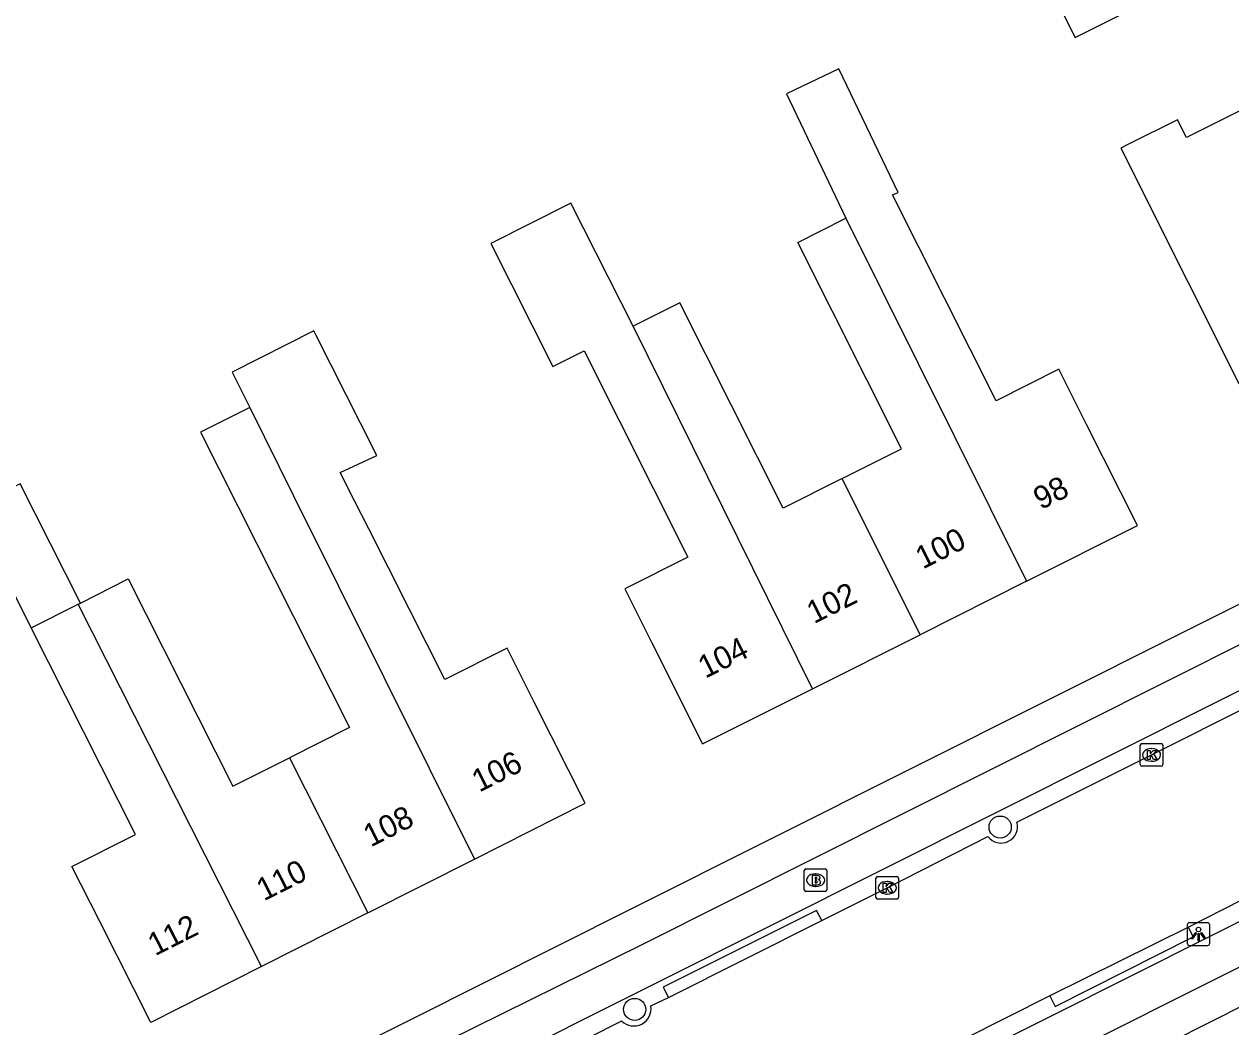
# Model space of a CAD drawing. Extents: x 157321 to 158827, y 386650 to 388532.
# Drawn here: x 157574.9 to 157628.3, y 387658.5 to 387702.9 of the extents above; entities that cross this region are included whole.
import ezdxf

# ---------------------------------------------------------------- set-up
doc = ezdxf.new("R2010")
doc.units = 0
for name, color, linetype in [('IMGEO_Berm_open', 7, 'Continuous'), ('IMGEO_Boom', 7, 'Continuous'), ('IMGEO_Brandkraan', 7, 'Continuous'), ('IMGEO_Fietspad_open', 7, 'Continuous'), ('IMGEO_Kolk', 7, 'Continuous'), ('IMGEO_Lichtpunt', 7, 'Continuous'), ('IMGEO_Pand', 7, 'Continuous'), ('IMGEO_Pand_nummerreeks', 7, 'Continuous'), ('IMGEO_Rijbaan_lokaal_open', 7, 'Continuous'), ('IMGEO_Voetpad_open', 7, 'Continuous')]:
    doc.layers.add(name, color=color, linetype=linetype)

msp = doc.modelspace()

# ---------------------------------------------------------------- linework, layer by layer
at = {"layer": 'IMGEO_Berm_open'}
for points in [[(157610.198, 387663.236), (157609.957, 387663.681), (157603.186, 387660.289), (157603.41, 387659.846)], [(157620.273, 387659.907), (157620.505, 387659.442), (157626.611, 387662.52), (157626.402, 387662.945)]]:
    msp.add_lwpolyline(points, dxfattribs=at)
at = {"layer": 'IMGEO_Boom'}
for centre in [(157618.078, 387667.372), (157601.923, 387659.312)]:
    msp.add_circle(centre, 0.489, dxfattribs=at)
at = {"layer": 'IMGEO_Brandkraan'}
for p, q in [((157609.42, 387664.601), (157609.42, 387665.453)), ((157609.495, 387665.527), (157610.347, 387665.527)), ((157609.908, 387665.307), (157609.933, 387665.307)), ((157610.421, 387665.453), (157610.421, 387664.601)), ((157610.347, 387664.527), (157609.495, 387664.527)), ((157609.931, 387664.747), (157609.906, 387664.747))]:
    msp.add_line(p, q, dxfattribs=at)
for points in [[(157609.42, 387664.601), (157609.42, 387665.453)], [(157609.495, 387665.527), (157610.347, 387665.527)], [(157609.768, 387665.227), (157609.768, 387664.827), (157609.981, 387664.827)], [(157609.999, 387665.227), (157609.768, 387665.227)], [(157609.947, 387665.146), (157609.893, 387665.146), (157609.893, 387665.07)], [(157609.893, 387665.07), (157609.946, 387665.07)], [(157610.421, 387665.453), (157610.421, 387664.601)], [(157610.347, 387664.527), (157609.495, 387664.527)], [(157609.955, 387664.994), (157609.893, 387664.994), (157609.893, 387664.913)], [(157609.893, 387664.913), (157609.955, 387664.913)]]:
    msp.add_lwpolyline(points, dxfattribs=at)
for centre, radius, start, end in [((157609.497, 387665.451), 0.0765, 91.552, 178.448), ((157609.497, 387665.451), 0.0765, 91.552, 178.448), ((157609.948, 387665.108), 0.0379, 267.8285, 90.9355), ((157610.003, 387665.082), 0.145, 59.4692, 91.5367), ((157610.028, 387665.129), 0.0922, 285.5137, 58.1501), ((157610.033, 387664.937), 0.105, 301.3115, 78.989), ((157610.345, 387665.451), 0.0765, 1.552, 88.448), ((157610.345, 387665.451), 0.0765, 1.552, 88.448), ((157609.497, 387664.603), 0.0765, 181.552, 268.448), ((157609.497, 387664.603), 0.0765, 181.552, 268.448), ((157609.956, 387664.953), 0.0404, 269.8759, 90.5077), ((157609.987, 387665.078), 0.251, 268.6676, 293.5347), ((157610.345, 387664.603), 0.0765, 271.552, 358.448), ((157610.345, 387664.603), 0.0765, 271.552, 358.448)]:
    msp.add_arc(centre, radius, start, end, dxfattribs=at)
for centre, major_axis, ratio, start_param, end_param in [((157609.907, 387665.027), (-0.387, 0.002), 0.722429, 4.712389, 7.853982), ((157609.932, 387665.027), (-0.39, 0.002), 0.717154, 1.570796, 4.712389)]:
    msp.add_ellipse(centre, major_axis=major_axis, ratio=ratio, start_param=start_param, end_param=end_param, dxfattribs=at)
at = {"layer": 'IMGEO_Fietspad_open'}
for points in [[(157565.674, 387643.795), (157586.268, 387654.276), (157602.223, 387662.168), (157633.171, 387677.702), (157658.586, 387690.459), (157687.79, 387705.127), (157688.179, 387705.325)], [(157688.948, 387703.712), (157688.853, 387703.664), (157658.704, 387688.508), (157633.965, 387676.076), (157632.808, 387675.494), (157602.899, 387660.494), (157587.041, 387652.538), (157567.394, 387642.71), (157567.399, 387642.417)], [(157569.697, 387633.623), (157597.83, 387647.706), (157616.763, 387657.23), (157637.927, 387667.851), (157666.428, 387682.154), (157672.423, 387685.176)], [(157675.661, 387684.73), (157666.647, 387680.247), (157638.747, 387666.244), (157569.945, 387631.713), (157569.232, 387631.358)]]:
    msp.add_lwpolyline(points, dxfattribs=at)
at = {"layer": 'IMGEO_Kolk'}
for p, q in [((157624.269, 387670.139), (157624.269, 387670.991)), ((157624.344, 387671.065), (157625.196, 387671.065)), ((157625.27, 387670.991), (157625.27, 387670.139)), ((157624.757, 387670.845), (157624.782, 387670.845)), ((157625.196, 387670.065), (157624.344, 387670.065)), ((157624.78, 387670.285), (157624.755, 387670.285)), ((157612.588, 387664.262), (157612.588, 387665.114)), ((157612.663, 387665.188), (157613.515, 387665.188)), ((157613.589, 387665.114), (157613.589, 387664.262)), ((157613.076, 387664.968), (157613.101, 387664.968)), ((157613.515, 387664.188), (157612.663, 387664.188)), ((157613.099, 387664.408), (157613.074, 387664.408))]:
    msp.add_line(p, q, dxfattribs=at)
for points in [[(157624.269, 387670.139), (157624.269, 387670.991)], [(157624.344, 387671.065), (157625.196, 387671.065)], [(157625.27, 387670.991), (157625.27, 387670.139)], [(157624.59, 387670.765), (157624.713, 387670.765), (157624.713, 387670.614), (157624.843, 387670.765), (157625.007, 387670.765), (157624.861, 387670.614), (157625.014, 387670.365), (157624.862, 387670.365), (157624.777, 387670.529), (157624.713, 387670.462), (157624.713, 387670.365), (157624.59, 387670.365), (157624.59, 387670.765)], [(157625.196, 387670.065), (157624.344, 387670.065)], [(157612.588, 387664.262), (157612.588, 387665.114)], [(157612.663, 387665.188), (157613.515, 387665.188)], [(157613.589, 387665.114), (157613.589, 387664.262)], [(157612.909, 387664.888), (157613.032, 387664.888), (157613.032, 387664.737), (157613.162, 387664.888), (157613.326, 387664.888), (157613.18, 387664.737), (157613.333, 387664.488), (157613.181, 387664.488), (157613.096, 387664.652), (157613.032, 387664.585), (157613.032, 387664.488), (157612.909, 387664.488), (157612.909, 387664.888)], [(157613.515, 387664.188), (157612.663, 387664.188)]]:
    msp.add_lwpolyline(points, dxfattribs=at)
for centre, start, end in [((157624.346, 387670.989), 91.552, 178.448), ((157624.346, 387670.989), 91.552, 178.448), ((157625.194, 387670.989), 1.552, 88.448), ((157625.194, 387670.989), 1.552, 88.448), ((157624.346, 387670.141), 181.552, 268.448), ((157624.346, 387670.141), 181.552, 268.448), ((157625.194, 387670.141), 271.552, 358.448), ((157625.194, 387670.141), 271.552, 358.448), ((157612.665, 387665.112), 91.552, 178.448), ((157612.665, 387665.112), 91.552, 178.448), ((157613.513, 387665.112), 1.552, 88.448), ((157613.513, 387665.112), 1.552, 88.448), ((157612.665, 387664.264), 181.552, 268.448), ((157612.665, 387664.264), 181.552, 268.448), ((157613.513, 387664.264), 271.552, 358.448), ((157613.513, 387664.264), 271.552, 358.448)]:
    msp.add_arc(centre, 0.0765, start, end, dxfattribs=at)
for centre, major_axis, ratio, start_param, end_param in [((157624.756, 387670.565), (-0.387, 0.002), 0.722429, 4.712389, 7.853982), ((157624.781, 387670.565), (-0.39, 0.002), 0.717154, 1.570796, 4.712389), ((157613.075, 387664.688), (-0.387, 0.002), 0.722429, 4.712389, 7.853982), ((157613.1, 387664.688), (-0.39, 0.002), 0.717154, 1.570796, 4.712389)]:
    msp.add_ellipse(centre, major_axis=major_axis, ratio=ratio, start_param=start_param, end_param=end_param, dxfattribs=at)
at = {"layer": 'IMGEO_Lichtpunt'}
for p, q in [((157626.347, 387663.046), (157626.347, 387662.239)), ((157626.347, 387663.046), (157626.347, 387662.239)), ((157627.249, 387663.141), (157626.441, 387663.141)), ((157627.249, 387663.141), (157626.441, 387663.141)), ((157627.343, 387662.239), (157627.343, 387663.046)), ((157627.343, 387662.239), (157627.343, 387663.046)), ((157626.441, 387662.145), (157627.249, 387662.145)), ((157626.441, 387662.145), (157627.249, 387662.145))]:
    msp.add_line(p, q, dxfattribs=at)
for points in [[(157626.721, 387662.71), (157626.76, 387662.682), (157626.572, 387662.42), (157626.534, 387662.447), (157626.721, 387662.71)], [(157626.823, 387662.662), (157626.87, 387662.662), (157626.87, 387662.34), (157626.823, 387662.34), (157626.823, 387662.662)], [(157626.933, 387662.682), (157626.971, 387662.709), (157627.158, 387662.447), (157627.119, 387662.419), (157626.933, 387662.682)]]:
    msp.add_lwpolyline(points, dxfattribs=at)
msp.add_circle((157626.846, 387662.844), 0.0994, dxfattribs=at)
for centre, start, end in [((157626.441, 387663.046), 90, 180), ((157626.441, 387663.046), 90, 180), ((157627.249, 387663.046), 0, 90), ((157627.249, 387663.046), 0, 90), ((157626.441, 387662.239), 180, 270), ((157626.441, 387662.239), 180, 270), ((157627.249, 387662.239), 270, 0), ((157627.249, 387662.239), 270, 360)]:
    msp.add_arc(centre, 0.0946, start, end, dxfattribs=at)
at = {"layer": 'IMGEO_Pand'}
for points in [[(157620.362, 387704.352), (157621.396, 387702.286), (157623.9, 387703.539), (157623.752, 387703.834)], [(157636.094, 387702.756), (157626.31, 387697.861), (157625.918, 387698.646), (157623.781, 387697.577), (157623.417, 387697.395), (157626.388, 387691.457), (157628.623, 387686.989), (157633.563, 387689.46), (157634.372, 387689.191), (157635.711, 387689.86), (157635.973, 387690.647), (157640.914, 387693.119)], [(157619.246, 387678.247), (157624.143, 387680.708), (157621.897, 387685.176), (157620.672, 387687.614), (157617.904, 387686.222), (157613.326, 387695.332), (157613.563, 387695.433), (157610.953, 387700.898), (157608.635, 387699.791), (157611.261, 387694.294)], [(157601.849, 387689.515), (157599.104, 387694.957), (157595.569, 387693.18), (157598.303, 387687.739), (157599.682, 387688.432), (157604.271, 387679.301), (157601.484, 387677.901), (157602.682, 387675.518), (157604.927, 387671.05), (157609.78, 387673.489)], [(157611.093, 387682.781), (157613.72, 387684.101), (157609.135, 387693.225), (157611.261, 387694.294)], [(157611.261, 387694.294), (157619.246, 387678.247)], [(157611.093, 387682.781), (157608.484, 387681.469), (157603.917, 387690.555), (157601.849, 387689.515)], [(157594.836, 387665.961), (157599.737, 387668.435), (157597.483, 387672.899), (157596.281, 387675.28), (157593.534, 387673.893), (157591.97, 387676.99), (157591.025, 387678.863), (157590.171, 387680.555), (157589.541, 387681.804), (157588.911, 387683.052), (157590.522, 387683.806), (157589.798, 387685.24), (157587.846, 387689.106), (157587.742, 387689.311), (157584.128, 387687.485), (157584.905, 387685.923)], [(157609.78, 387673.489), (157601.849, 387689.515)], [(157584.905, 387685.923), (157582.735, 387684.828), (157589.322, 387671.781), (157586.669, 387670.442)], [(157584.905, 387685.923), (157586.832, 387682.049), (157594.836, 387665.961)], [(157614.535, 387675.879), (157611.093, 387682.781)], [(157577.419, 387677.277), (157574.756, 387682.552), (157572.581, 387681.454), (157575.244, 387676.179)], [(157577.419, 387677.277), (157579.534, 387678.345), (157584.163, 387669.176), (157586.669, 387670.442)], [(157619.246, 387678.247), (157614.535, 387675.879)], [(157575.244, 387676.179), (157577.327, 387677.231)], [(157577.327, 387677.231), (157577.419, 387677.277)], [(157585.421, 387661.207), (157577.327, 387677.231)], [(157585.421, 387661.207), (157580.53, 387658.738), (157578.276, 387663.202), (157577.049, 387665.632), (157579.854, 387667.048), (157575.244, 387676.179)], [(157609.78, 387673.489), (157614.535, 387675.879)], [(157586.669, 387670.442), (157590.133, 387663.586)], [(157590.133, 387663.586), (157594.836, 387665.961)], [(157590.133, 387663.586), (157585.421, 387661.207)]]:
    msp.add_lwpolyline(points, dxfattribs=at)
at = {"layer": 'IMGEO_Rijbaan_lokaal_open'}
for points in [[(157618.813, 387667.595), (157624.77, 387670.564), (157629.208, 387672.795)], [(157610.198, 387663.236), (157613.09, 387664.687), (157617.539, 387666.961)], [(157631.116, 387665.348), (157626.402, 387662.945)], [(157603.41, 387659.846), (157610.198, 387663.236)], [(157626.402, 387662.945), (157620.273, 387659.907)], [(157602.642, 387659.467), (157603.41, 387659.846)], [(157620.273, 387659.907), (157616.477, 387658.002), (157614.728, 387657.12)], [(157588.85, 387652.521), (157596.896, 387656.554), (157601.347, 387658.802)]]:
    msp.add_lwpolyline(points, dxfattribs=at)
for centre, radius, start, end in [((157618.12, 387667.391), 0.723, 216.4996, 16.4144), ((157601.886, 387659.345), 0.765, 225.1788, 9.1834)]:
    msp.add_arc(centre, radius, start, end, dxfattribs=at)
at = {"layer": 'IMGEO_Voetpad_open'}
for points in [[(157656.318, 387692.814), (157631.791, 387680.53), (157632.467, 387679.145), (157601.748, 387663.749), (157585.592, 387655.625), (157585.532, 387655.755), (157579.588, 387652.785), (157579.644, 387652.658), (157578.314, 387651.995), (157577.637, 387653.335), (157564.366, 387646.663)], [(157676.207, 387683.552), (157665.792, 387678.165), (157639.374, 387664.995), (157633.991, 387662.311), (157634.079, 387662.144), (157617.129, 387653.586), (157570.984, 387630.438)]]:
    msp.add_lwpolyline(points, dxfattribs=at)

# ---------------------------------------------------------------- texts
at = {"layer": 'IMGEO_Pand_nummerreeks'}
for s, rotation, p in [('98', 26.6826, (157619.874, 387681.383)), ('100', 26.6842, (157614.659, 387678.761)), ('102', 26.6842, (157609.85, 387676.344)), ('104', 26.6842, (157605.048, 387673.93)), ('106', 26.7858, (157595.051, 387668.893)), ('108', 26.7858, (157590.253, 387666.47)), ('110', 26.7858, (157585.532, 387664.086)), ('112', 26.7877, (157580.725, 387661.659))]:
    msp.add_text(s, height=1, rotation=rotation, dxfattribs=at).set_placement(p)

doc.saveas('drawing.dxf')
